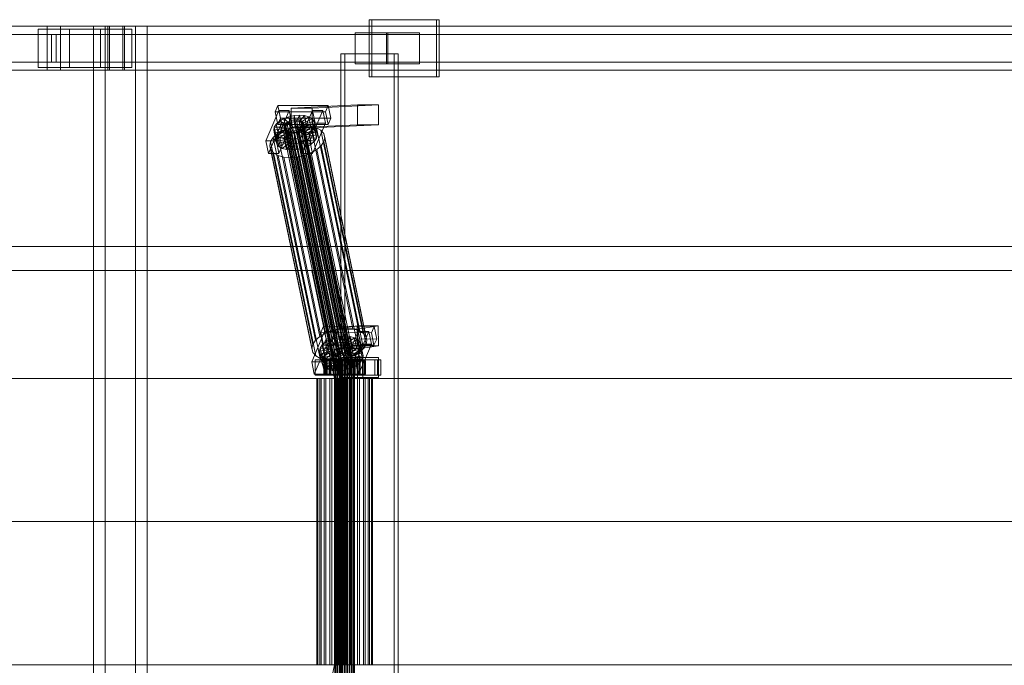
# Model space of a CAD drawing. Header units: millimetres. Extents: x -4738 to 65662, y -68080 to 6847.
# Tile 513 of 656: x 17023 to 17918, y -18130 to -17544. Entities that reach past the tile are written whole.
import ezdxf

# ---------------------------------------------------------------- set-up
doc = ezdxf.new("R2010")
doc.units = ezdxf.units.MM
doc.layers.add('superior_C02', color=7, linetype='Continuous', lineweight=0)

msp = doc.modelspace()

# ---------------------------------------------------------------- linework, layer by layer
at = {"layer": 'superior_C02'}
for p, q in [((17401.97, -17544), (17340.879, -17544)), ((17340.879, -17544), (17340.879, -17596)), ((17343.263, -17544), (17340.879, -17544)), ((17343.263, -17596), (17343.263, -17544)), ((17343.263, -17544), (17404.355, -17544)), ((17401.97, -17596), (17401.97, -17544)), ((17401.97, -17544), (17404.355, -17544)), ((17404.355, -17544), (17404.355, -17596)), ((17048.368, -17550), (15902.908, -17550)), ((15914.83, -17550), (17060.29, -17550)), ((17104.829, -17550), (15939.698, -17550)), ((15951.957, -17550), (17117.088, -17550)), ((17068.647, -17552.5), (17040.011, -17552.5)), ((17040.011, -17552.5), (17040.011, -17587.5)), ((17096.641, -17552.5), (17040.011, -17552.5)), ((17048.368, -17550), (17048.368, -17590)), ((17060.29, -17550), (17048.368, -17550)), ((18193.828, -17550), (17048.368, -17550)), ((17060.29, -17590), (17060.29, -17550)), ((17060.29, -17550), (18205.75, -17550)), ((17068.647, -17587.5), (17068.647, -17552.5)), ((17068.647, -17552.5), (17125.277, -17552.5)), ((17128.56, -17550), (17090.378, -17550)), ((17090.378, -17550), (17090.378, -18450)), ((17100.809, -17550), (17090.378, -17550)), ((17096.641, -17587.5), (17096.641, -17552.5)), ((17096.641, -17552.5), (17125.277, -17552.5)), ((17100.809, -18450), (17100.809, -17550)), ((17100.809, -17550), (17138.991, -17550)), ((17103.507, -17550), (17118.41, -17550)), ((17103.507, -17590), (17103.507, -17550)), ((18248.967, -17550), (17103.507, -17550)), ((17104.829, -17550), (17104.829, -17590)), ((17117.088, -17550), (17104.829, -17550)), ((17117.088, -17590), (17117.088, -17550)), ((17118.41, -17550), (17118.41, -17590)), ((17118.41, -17550), (18263.87, -17550)), ((17125.277, -17552.5), (17125.277, -17587.5)), ((17128.56, -18450), (17128.56, -17550)), ((17128.56, -17550), (17138.991, -17550)), ((17138.991, -17550), (17138.991, -18450)), ((17356.566, -17556), (17327.93, -17556)), ((17327.93, -17556), (17327.93, -17584)), ((17357.702, -17556), (17327.93, -17556)), ((17356.566, -17584), (17356.566, -17556)), ((17356.566, -17556), (17386.339, -17556)), ((17357.702, -17584), (17357.702, -17556)), ((17357.702, -17556), (17386.339, -17556)), ((17386.339, -17556), (17386.339, -17584)), ((17048.41, -17557.5), (15939.909, -17557.5)), ((15951.746, -17557.5), (17060.248, -17557.5)), ((17048.41, -17557.5), (17048.41, -17582.5)), ((17060.248, -17557.5), (17048.41, -17557.5)), ((17052.152, -17557.5), (17056.506, -17557.5)), ((17052.152, -17582.5), (17052.152, -17557.5)), ((18254.242, -17557.5), (17052.152, -17557.5)), ((17056.506, -17557.5), (17056.506, -17582.5)), ((17056.506, -17557.5), (18258.595, -17557.5)), ((17060.248, -17582.5), (17060.248, -17557.5)), ((15939.909, -17582.5), (17048.41, -17582.5)), ((15951.746, -17582.5), (17060.248, -17582.5)), ((17048.41, -17582.5), (17060.248, -17582.5)), ((17056.506, -17582.5), (17052.152, -17582.5)), ((17052.152, -17582.5), (18254.242, -17582.5)), ((17056.506, -17582.5), (18258.595, -17582.5)), ((17363.513, -17575), (17315.022, -17575)), ((17315.022, -17575), (17315.022, -18425)), ((17318.599, -17575), (17315.022, -17575)), ((17318.599, -18425), (17318.599, -17575)), ((17318.599, -17575), (17367.09, -17575)), ((17363.513, -18425), (17363.513, -17575)), ((17363.513, -17575), (17367.09, -17575)), ((17367.09, -17575), (17367.09, -18425)), ((15902.908, -17590), (17048.368, -17590)), ((15914.83, -17590), (17060.29, -17590)), ((15939.698, -17590), (17104.829, -17590)), ((15951.957, -17590), (17117.088, -17590)), ((17040.011, -17587.5), (17068.647, -17587.5)), ((17096.641, -17587.5), (17040.011, -17587.5)), ((17048.368, -17590), (17060.29, -17590)), ((17048.368, -17590), (18193.828, -17590)), ((17060.29, -17590), (18205.75, -17590)), ((17125.277, -17587.5), (17068.647, -17587.5)), ((17125.277, -17587.5), (17096.641, -17587.5)), ((17118.41, -17590), (17103.507, -17590)), ((17103.507, -17590), (18248.967, -17590)), ((17104.829, -17590), (17117.088, -17590)), ((17118.41, -17590), (18263.87, -17590)), ((17327.93, -17584), (17356.566, -17584)), ((17327.93, -17584), (17357.702, -17584)), ((17386.339, -17584), (17356.566, -17584)), ((17386.339, -17584), (17357.702, -17584)), ((17340.879, -17596), (17401.97, -17596)), ((17340.879, -17596), (17343.263, -17596)), ((17404.355, -17596), (17343.263, -17596)), ((17404.355, -17596), (17401.97, -17596)), ((17258.649, -17626.449), (17246.899, -17653.98)), ((17257.744, -17621.857), (17255.296, -17627.592)), ((17301.114, -17627.65), (17255.296, -17627.592)), ((17255.296, -17627.592), (17257.676, -17639.061)), ((17256.444, -17653.992), (17268.195, -17626.461)), ((17260.124, -17633.325), (17257.744, -17621.857)), ((17257.744, -17621.857), (17303.563, -17621.914)), ((17261.03, -17637.917), (17258.649, -17626.449)), ((17258.649, -17626.449), (17268.195, -17626.461)), ((17268.195, -17626.461), (17270.575, -17637.929)), ((17330.205, -17621.488), (17269.812, -17624.356)), ((17288.903, -17624.356), (17269.812, -17624.356)), ((17269.812, -17624.356), (17269.888, -17642.354)), ((17289.195, -17626.487), (17277.444, -17654.019)), ((17286.99, -17654.031), (17298.74, -17626.499)), ((17288.903, -17624.356), (17349.296, -17621.488)), ((17288.979, -17642.354), (17288.903, -17624.356)), ((17291.575, -17637.955), (17289.195, -17626.487)), ((17289.195, -17626.487), (17298.74, -17626.499)), ((17298.74, -17626.499), (17301.121, -17637.967)), ((17301.114, -17627.65), (17303.563, -17621.914)), ((17303.495, -17639.118), (17301.114, -17627.65)), ((17303.563, -17621.914), (17305.943, -17633.382)), ((17330.281, -17639.486), (17330.205, -17621.488)), ((17330.205, -17621.488), (17349.296, -17621.488)), ((17349.296, -17621.488), (17349.372, -17639.486)), ((17256.43, -17638.79), (17259.364, -17636.164)), ((17257.676, -17639.061), (17260.124, -17633.325)), ((17259.364, -17636.164), (17263.209, -17633.91)), ((17259.364, -17636.164), (17266.406, -17639.042)), ((17261.404, -17645.994), (17259.364, -17636.164)), ((17305.943, -17633.382), (17260.124, -17633.325)), ((17263.209, -17633.91), (17267.705, -17632.183)), ((17263.209, -17633.91), (17268.228, -17637.975)), ((17265.25, -17643.74), (17263.209, -17633.91)), ((17266.066, -17637.404), (17267.888, -17636.336)), ((17267.705, -17632.183), (17272.544, -17631.1)), ((17267.705, -17632.183), (17270.357, -17637.157)), ((17269.745, -17642.013), (17267.705, -17632.183)), ((17267.888, -17636.336), (17270.017, -17635.518)), ((17312.263, -17850.135), (17267.888, -17636.336)), ((17270.017, -17635.518), (17272.309, -17635.005)), ((17314.393, -17849.317), (17270.017, -17635.518)), ((17272.649, -17636.643), (17270.357, -17637.157)), ((17272.309, -17635.005), (17274.608, -17634.832)), ((17316.685, -17848.804), (17272.309, -17635.005)), ((17272.544, -17631.1), (17277.396, -17630.735)), ((17272.544, -17631.1), (17272.649, -17636.643)), ((17274.584, -17640.93), (17272.544, -17631.1)), ((17274.948, -17636.47), (17272.649, -17636.643)), ((17272.649, -17636.643), (17274.69, -17646.473)), ((17274.608, -17634.832), (17276.756, -17635.011)), ((17318.983, -17848.631), (17274.608, -17634.832)), ((17277.396, -17630.735), (17274.948, -17636.47)), ((17274.948, -17636.47), (17276.988, -17646.3)), ((17277.096, -17636.649), (17274.948, -17636.47)), ((17276.756, -17635.011), (17278.608, -17635.529)), ((17321.132, -17848.809), (17276.756, -17635.011)), ((17281.932, -17631.112), (17277.096, -17636.649)), ((17277.096, -17636.649), (17279.137, -17646.479)), ((17278.948, -17637.167), (17277.096, -17636.649)), ((17279.436, -17640.564), (17277.396, -17630.735)), ((17277.396, -17630.735), (17281.932, -17631.112)), ((17278.608, -17635.529), (17280.037, -17636.352)), ((17322.984, -17849.328), (17278.608, -17635.529)), ((17285.841, -17632.206), (17278.948, -17637.167)), ((17280.037, -17636.352), (17280.946, -17637.422)), ((17324.413, -17850.15), (17280.037, -17636.352)), ((17288.858, -17633.943), (17280.377, -17637.99)), ((17290.777, -17636.203), (17281.286, -17639.061)), ((17283.972, -17640.942), (17281.932, -17631.112)), ((17281.932, -17631.112), (17285.841, -17632.206)), ((17287.881, -17642.036), (17285.841, -17632.206)), ((17285.841, -17632.206), (17288.858, -17633.943)), ((17290.898, -17643.772), (17288.858, -17633.943)), ((17288.858, -17633.943), (17290.777, -17636.203)), ((17292.817, -17646.033), (17290.777, -17636.203)), ((17290.777, -17636.203), (17291.467, -17638.834)), ((17305.943, -17633.382), (17303.495, -17639.118)), ((17249.279, -17665.449), (17261.03, -17637.917)), ((17254.023, -17644.431), (17254.608, -17641.61)), ((17254.023, -17644.431), (17263.876, -17642.958)), ((17254.713, -17647.062), (17254.023, -17644.431)), ((17256.063, -17654.261), (17254.023, -17644.431)), ((17254.608, -17641.61), (17256.43, -17638.79)), ((17254.608, -17641.61), (17264.154, -17641.622)), ((17256.649, -17651.44), (17254.608, -17641.61)), ((17254.713, -17647.062), (17264.203, -17644.204)), ((17256.43, -17638.79), (17265.017, -17640.286)), ((17258.47, -17648.62), (17256.43, -17638.79)), ((17256.631, -17649.322), (17265.112, -17645.275)), ((17257.577, -17647.428), (17262.718, -17644.416)), ((17257.676, -17639.061), (17303.495, -17639.118)), ((17270.575, -17637.929), (17258.825, -17665.461)), ((17270.575, -17637.929), (17261.03, -17637.917)), ((17265.25, -17643.74), (17261.404, -17645.994)), ((17262.718, -17644.416), (17268.727, -17642.107)), ((17300.972, -17828.725), (17262.718, -17644.416)), ((17263.536, -17641.32), (17263.814, -17639.983)), ((17263.863, -17642.566), (17263.536, -17641.32)), ((17307.912, -17855.119), (17263.536, -17641.32)), ((17263.814, -17639.983), (17264.677, -17638.648)), ((17308.189, -17853.782), (17263.814, -17639.983)), ((17264.772, -17643.637), (17263.863, -17642.566)), ((17308.239, -17856.365), (17263.863, -17642.566)), ((17264.154, -17641.622), (17263.876, -17642.958)), ((17263.876, -17642.958), (17264.203, -17644.204)), ((17263.876, -17642.958), (17265.917, -17652.788)), ((17265.017, -17640.286), (17264.154, -17641.622)), ((17264.154, -17641.622), (17266.194, -17651.452)), ((17264.203, -17644.204), (17265.112, -17645.275)), ((17264.203, -17644.204), (17266.243, -17654.034)), ((17264.677, -17638.648), (17266.066, -17637.404)), ((17309.052, -17852.446), (17264.677, -17638.648)), ((17266.201, -17644.459), (17264.772, -17643.637)), ((17309.148, -17857.435), (17264.772, -17643.637)), ((17266.406, -17639.042), (17265.017, -17640.286)), ((17265.017, -17640.286), (17267.057, -17650.116)), ((17265.112, -17645.275), (17266.541, -17646.098)), ((17265.112, -17645.275), (17267.152, -17655.105)), ((17269.745, -17642.013), (17265.25, -17643.74)), ((17270.268, -17647.804), (17265.25, -17643.74)), ((17310.442, -17851.202), (17266.066, -17637.404)), ((17268.053, -17644.978), (17266.201, -17644.459)), ((17310.577, -17858.258), (17266.201, -17644.459)), ((17268.228, -17637.975), (17266.406, -17639.042)), ((17266.406, -17639.042), (17268.447, -17648.872)), ((17270.202, -17645.156), (17268.053, -17644.978)), ((17312.429, -17858.776), (17268.053, -17644.978)), ((17270.357, -17637.157), (17268.228, -17637.975)), ((17268.228, -17637.975), (17270.268, -17647.804)), ((17268.727, -17642.107), (17275.196, -17640.659)), ((17306.982, -17826.416), (17268.727, -17642.107)), ((17274.584, -17640.93), (17269.745, -17642.013)), ((17272.398, -17646.986), (17269.745, -17642.013)), ((17330.281, -17639.486), (17269.888, -17642.354)), ((17269.888, -17642.354), (17288.979, -17642.354)), ((17272.5, -17644.983), (17270.202, -17645.156)), ((17314.577, -17858.955), (17270.202, -17645.156)), ((17270.357, -17637.157), (17272.398, -17646.986)), ((17274.792, -17644.47), (17272.5, -17644.983)), ((17316.876, -17858.782), (17272.5, -17644.983)), ((17279.436, -17640.564), (17274.584, -17640.93)), ((17274.69, -17646.473), (17274.584, -17640.93)), ((17276.922, -17643.652), (17274.792, -17644.47)), ((17319.168, -17858.269), (17274.792, -17644.47)), ((17275.132, -17646.108), (17277.262, -17645.29)), ((17275.196, -17640.659), (17281.683, -17640.17)), ((17313.451, -17824.968), (17275.196, -17640.659)), ((17278.743, -17642.585), (17276.922, -17643.652)), ((17321.297, -17857.451), (17276.922, -17643.652)), ((17276.988, -17646.3), (17279.436, -17640.564)), ((17277.262, -17645.29), (17279.083, -17644.223)), ((17282.28, -17649.355), (17277.262, -17645.29)), ((17277.262, -17645.29), (17279.302, -17655.12)), ((17280.133, -17641.341), (17278.743, -17642.585)), ((17323.119, -17856.383), (17278.743, -17642.585)), ((17278.948, -17637.167), (17280.989, -17646.997)), ((17280.377, -17637.99), (17278.948, -17637.167)), ((17279.083, -17644.223), (17280.473, -17642.979)), ((17286.126, -17647.101), (17279.083, -17644.223)), ((17279.083, -17644.223), (17281.123, -17654.053)), ((17279.137, -17646.479), (17283.972, -17640.942)), ((17283.972, -17640.942), (17279.436, -17640.564)), ((17279.825, -17665.487), (17291.575, -17637.955)), ((17280.996, -17640.005), (17280.133, -17641.341)), ((17324.508, -17855.139), (17280.133, -17641.341)), ((17280.377, -17637.99), (17282.418, -17647.82)), ((17281.286, -17639.061), (17280.377, -17637.99)), ((17280.473, -17642.979), (17281.336, -17641.643)), ((17289.059, -17644.475), (17280.473, -17642.979)), ((17280.473, -17642.979), (17282.513, -17652.809)), ((17280.946, -17637.422), (17281.273, -17638.668)), ((17325.322, -17851.221), (17280.946, -17637.422)), ((17280.989, -17646.997), (17287.881, -17642.036)), ((17281.273, -17638.668), (17280.996, -17640.005)), ((17280.996, -17640.005), (17325.371, -17853.804)), ((17325.649, -17852.467), (17281.273, -17638.668)), ((17281.286, -17639.061), (17283.327, -17648.891)), ((17281.613, -17640.307), (17281.286, -17639.061)), ((17281.336, -17641.643), (17281.613, -17640.307)), ((17281.336, -17641.643), (17290.881, -17641.655)), ((17283.376, -17651.473), (17281.336, -17641.643)), ((17291.467, -17638.834), (17281.613, -17640.307)), ((17281.613, -17640.307), (17283.654, -17650.137)), ((17281.683, -17640.17), (17287.747, -17640.674)), ((17319.938, -17824.479), (17281.683, -17640.17)), ((17282.418, -17647.82), (17290.898, -17643.772)), ((17287.881, -17642.036), (17283.972, -17640.942)), ((17289.059, -17644.475), (17286.126, -17647.101)), ((17287.747, -17640.674), (17292.973, -17642.137)), ((17326.001, -17824.984), (17287.747, -17640.674)), ((17290.898, -17643.772), (17287.881, -17642.036)), ((17349.372, -17639.486), (17288.979, -17642.354)), ((17290.881, -17641.655), (17289.059, -17644.475)), ((17291.1, -17654.305), (17289.059, -17644.475)), ((17301.121, -17637.967), (17289.37, -17665.499)), ((17291.467, -17638.834), (17290.881, -17641.655)), ((17290.881, -17641.655), (17292.922, -17651.485)), ((17292.817, -17646.033), (17290.898, -17643.772)), ((17293.507, -17648.664), (17291.467, -17638.834)), ((17301.121, -17637.967), (17291.575, -17637.955)), ((17292.973, -17642.137), (17297.006, -17644.459)), ((17331.228, -17826.446), (17292.973, -17642.137)), ((17297.006, -17644.459), (17299.571, -17647.481)), ((17335.261, -17828.768), (17297.006, -17644.459)), ((17349.372, -17639.486), (17330.281, -17639.486)), ((17256.444, -17653.992), (17246.899, -17653.98)), ((17246.899, -17653.98), (17249.279, -17665.449)), ((17250.436, -17658.48), (17251.22, -17654.709)), ((17251.22, -17654.709), (17253.655, -17650.939)), ((17289.474, -17839.018), (17251.22, -17654.709)), ((17253.655, -17650.939), (17257.577, -17647.428)), ((17291.91, -17835.248), (17253.655, -17650.939)), ((17256.631, -17649.322), (17254.713, -17647.062)), ((17256.753, -17656.892), (17254.713, -17647.062)), ((17256.649, -17651.44), (17256.063, -17654.261)), ((17265.917, -17652.788), (17256.063, -17654.261)), ((17256.063, -17654.261), (17256.753, -17656.892)), ((17258.825, -17665.461), (17256.444, -17653.992)), ((17259.648, -17651.059), (17256.631, -17649.322)), ((17258.672, -17659.152), (17256.631, -17649.322)), ((17258.47, -17648.62), (17256.649, -17651.44)), ((17266.194, -17651.452), (17256.649, -17651.44)), ((17266.243, -17654.034), (17256.753, -17656.892)), ((17295.832, -17831.737), (17257.577, -17647.428)), ((17261.404, -17645.994), (17258.47, -17648.62)), ((17267.057, -17650.116), (17258.47, -17648.62)), ((17259.648, -17651.059), (17266.541, -17646.098)), ((17263.558, -17652.153), (17259.648, -17651.059)), ((17261.689, -17660.889), (17259.648, -17651.059)), ((17268.447, -17648.872), (17261.404, -17645.994)), ((17263.558, -17652.153), (17268.393, -17646.616)), ((17268.094, -17652.53), (17263.558, -17652.153)), ((17265.598, -17661.983), (17263.558, -17652.153)), ((17265.917, -17652.788), (17266.194, -17651.452)), ((17266.243, -17654.034), (17265.917, -17652.788)), ((17266.194, -17651.452), (17267.057, -17650.116)), ((17267.152, -17655.105), (17266.243, -17654.034)), ((17266.541, -17646.098), (17268.393, -17646.616)), ((17266.541, -17646.098), (17268.582, -17655.927)), ((17267.057, -17650.116), (17268.447, -17648.872)), ((17268.094, -17652.53), (17270.542, -17646.795)), ((17272.946, -17652.165), (17268.094, -17652.53)), ((17270.134, -17662.36), (17268.094, -17652.53)), ((17268.393, -17646.616), (17270.542, -17646.795)), ((17268.393, -17646.616), (17270.433, -17656.446)), ((17268.447, -17648.872), (17270.268, -17647.804)), ((17270.268, -17647.804), (17272.398, -17646.986)), ((17270.542, -17646.795), (17272.84, -17646.622)), ((17270.542, -17646.795), (17272.582, -17656.624)), ((17272.398, -17646.986), (17274.69, -17646.473)), ((17272.84, -17646.622), (17275.132, -17646.108)), ((17272.946, -17652.165), (17272.84, -17646.622)), ((17272.84, -17646.622), (17274.88, -17656.451)), ((17277.785, -17651.082), (17272.946, -17652.165)), ((17274.986, -17661.995), (17272.946, -17652.165)), ((17274.69, -17646.473), (17276.988, -17646.3)), ((17277.785, -17651.082), (17275.132, -17646.108)), ((17275.132, -17646.108), (17277.172, -17655.938)), ((17276.988, -17646.3), (17279.137, -17646.479)), ((17286.99, -17654.031), (17277.444, -17654.019)), ((17277.444, -17654.019), (17279.825, -17665.487)), ((17282.28, -17649.355), (17277.785, -17651.082)), ((17279.825, -17660.912), (17277.785, -17651.082)), ((17279.137, -17646.479), (17280.989, -17646.997)), ((17281.123, -17654.053), (17279.302, -17655.12)), ((17280.989, -17646.997), (17282.418, -17647.82)), ((17282.513, -17652.809), (17281.123, -17654.053)), ((17281.123, -17654.053), (17288.166, -17656.931)), ((17286.126, -17647.101), (17282.28, -17649.355)), ((17284.321, -17659.184), (17282.28, -17649.355)), ((17282.418, -17647.82), (17283.327, -17648.891)), ((17283.376, -17651.473), (17282.513, -17652.809)), ((17282.513, -17652.809), (17291.1, -17654.305)), ((17283.327, -17648.891), (17292.817, -17646.033)), ((17283.327, -17648.891), (17283.654, -17650.137)), ((17283.654, -17650.137), (17283.376, -17651.473)), ((17292.922, -17651.485), (17283.376, -17651.473)), ((17283.654, -17650.137), (17293.507, -17648.664)), ((17288.166, -17656.931), (17286.126, -17647.101)), ((17289.37, -17665.499), (17286.99, -17654.031)), ((17288.166, -17656.931), (17291.1, -17654.305)), ((17291.1, -17654.305), (17292.922, -17651.485)), ((17293.507, -17648.664), (17292.817, -17646.033)), ((17292.922, -17651.485), (17293.507, -17648.664)), ((17299.711, -17654.769), (17297.275, -17658.539)), ((17299.571, -17647.481), (17300.494, -17650.998)), ((17337.826, -17831.79), (17299.571, -17647.481)), ((17300.494, -17650.998), (17299.711, -17654.769)), ((17299.711, -17654.769), (17337.965, -17839.078)), ((17338.749, -17835.307), (17300.494, -17650.998)), ((17251.359, -17661.997), (17250.436, -17658.48)), ((17288.691, -17842.789), (17250.436, -17658.48)), ((17253.924, -17665.019), (17251.359, -17661.997)), ((17289.614, -17846.306), (17251.359, -17661.997)), ((17256.753, -17656.892), (17258.672, -17659.152)), ((17267.152, -17655.105), (17258.672, -17659.152)), ((17258.672, -17659.152), (17261.689, -17660.889)), ((17268.582, -17655.927), (17261.689, -17660.889)), ((17261.689, -17660.889), (17265.598, -17661.983)), ((17270.433, -17656.446), (17265.598, -17661.983)), ((17265.598, -17661.983), (17270.134, -17662.36)), ((17268.582, -17655.927), (17267.152, -17655.105)), ((17270.433, -17656.446), (17268.582, -17655.927)), ((17272.582, -17656.624), (17270.134, -17662.36)), ((17270.134, -17662.36), (17274.986, -17661.995)), ((17272.582, -17656.624), (17270.433, -17656.446)), ((17274.88, -17656.451), (17272.582, -17656.624)), ((17277.172, -17655.938), (17274.88, -17656.451)), ((17274.88, -17656.451), (17274.986, -17661.995)), ((17274.986, -17661.995), (17279.825, -17660.912)), ((17279.302, -17655.12), (17277.172, -17655.938)), ((17277.172, -17655.938), (17279.825, -17660.912)), ((17279.302, -17655.12), (17284.321, -17659.184)), ((17279.825, -17660.912), (17284.321, -17659.184)), ((17284.321, -17659.184), (17288.166, -17656.931)), ((17293.353, -17662.05), (17288.213, -17665.062)), ((17297.275, -17658.539), (17293.353, -17662.05)), ((17331.608, -17846.359), (17293.353, -17662.05)), ((17335.53, -17842.848), (17297.275, -17658.539)), ((17249.279, -17665.449), (17258.825, -17665.461)), ((17257.957, -17667.341), (17253.924, -17665.019)), ((17292.179, -17849.328), (17253.924, -17665.019)), ((17263.184, -17668.803), (17257.957, -17667.341)), ((17296.212, -17851.65), (17257.957, -17667.341)), ((17269.247, -17669.308), (17263.184, -17668.803)), ((17301.439, -17853.113), (17263.184, -17668.803)), ((17275.734, -17668.819), (17269.247, -17669.308)), ((17307.502, -17853.617), (17269.247, -17669.308)), ((17282.203, -17667.371), (17275.734, -17668.819)), ((17313.989, -17853.128), (17275.734, -17668.819)), ((17279.825, -17665.487), (17289.37, -17665.499)), ((17288.213, -17665.062), (17282.203, -17667.371)), ((17320.458, -17851.68), (17282.203, -17667.371)), ((17326.467, -17849.371), (17288.213, -17665.062)), ((15575.415, -17750), (24634.01, -17750)), ((24635.508, -17750), (15576.913, -17750)), ((16352.815, -17771.702), (17288.772, -17771.702)), ((17290.55, -17771.702), (16354.593, -17771.702)), ((17288.772, -17771.702), (17309.174, -17870)), ((17288.772, -17771.702), (17290.55, -17771.702)), ((17288.772, -17771.702), (18224.729, -17771.702)), ((17310.953, -17870), (17290.55, -17771.702)), ((18226.507, -17771.702), (17290.55, -17771.702)), ((17299.399, -17822.549), (17296.951, -17828.285)), ((17301.78, -17834.017), (17299.399, -17822.549)), ((17299.399, -17822.549), (17345.218, -17822.606)), ((17329.89, -17822.189), (17311.381, -17825.057)), ((17319.938, -17824.479), (17313.451, -17824.968)), ((17326.001, -17824.984), (17319.938, -17824.479)), ((17330.138, -17840.17), (17329.89, -17822.189)), ((17329.89, -17822.189), (17348.981, -17822.189)), ((17330.472, -17825.057), (17348.981, -17822.189)), ((17342.77, -17828.342), (17345.218, -17822.606)), ((17345.218, -17822.606), (17347.598, -17834.074)), ((17348.981, -17822.189), (17349.229, -17840.17)), ((17300.305, -17827.141), (17288.554, -17854.673)), ((17295.832, -17831.737), (17291.91, -17835.248)), ((17300.972, -17828.725), (17295.832, -17831.737)), ((17342.77, -17828.342), (17296.951, -17828.285)), ((17296.951, -17828.285), (17299.332, -17839.753)), ((17298.099, -17854.685), (17309.85, -17827.153)), ((17302.685, -17838.609), (17300.305, -17827.141)), ((17300.305, -17827.141), (17309.85, -17827.153)), ((17306.982, -17826.416), (17300.972, -17828.725)), ((17304.865, -17834.603), (17309.36, -17832.875)), ((17313.451, -17824.968), (17306.982, -17826.416)), ((17309.36, -17832.875), (17314.199, -17831.792)), ((17309.36, -17832.875), (17312.013, -17837.849)), ((17311.4, -17842.705), (17309.36, -17832.875)), ((17309.85, -17827.153), (17312.23, -17838.621)), ((17330.472, -17825.057), (17311.381, -17825.057)), ((17311.381, -17825.057), (17311.629, -17843.038)), ((17314.199, -17831.792), (17319.051, -17831.427)), ((17314.199, -17831.792), (17314.305, -17837.336)), ((17316.239, -17841.622), (17314.199, -17831.792)), ((17319.051, -17831.427), (17316.603, -17837.163)), ((17323.587, -17831.804), (17318.752, -17837.341)), ((17321.091, -17841.257), (17319.051, -17831.427)), ((17319.051, -17831.427), (17323.587, -17831.804)), ((17330.85, -17827.179), (17319.099, -17854.711)), ((17327.496, -17832.898), (17320.603, -17837.86)), ((17325.627, -17841.634), (17323.587, -17831.804)), ((17323.587, -17831.804), (17327.496, -17832.898)), ((17331.228, -17826.446), (17326.001, -17824.984)), ((17329.537, -17842.728), (17327.496, -17832.898)), ((17327.496, -17832.898), (17330.513, -17834.635)), ((17328.645, -17854.723), (17340.396, -17827.191)), ((17330.72, -17843.038), (17330.472, -17825.057)), ((17333.23, -17838.647), (17330.85, -17827.179)), ((17330.85, -17827.179), (17340.396, -17827.191)), ((17335.261, -17828.768), (17331.228, -17826.446)), ((17337.826, -17831.79), (17335.261, -17828.768)), ((17338.749, -17835.307), (17337.826, -17831.79)), ((17340.396, -17827.191), (17342.776, -17838.659)), ((17345.15, -17839.81), (17342.77, -17828.342)), ((17289.474, -17839.018), (17288.691, -17842.789)), ((17291.91, -17835.248), (17289.474, -17839.018)), ((17290.934, -17866.141), (17302.685, -17838.609)), ((17295.678, -17845.123), (17296.264, -17842.302)), ((17296.264, -17842.302), (17298.085, -17839.482)), ((17296.264, -17842.302), (17305.809, -17842.314)), ((17298.304, -17852.132), (17296.264, -17842.302)), ((17298.085, -17839.482), (17301.019, -17836.856)), ((17298.085, -17839.482), (17306.672, -17840.978)), ((17300.126, -17849.312), (17298.085, -17839.482)), ((17299.332, -17839.753), (17301.78, -17834.017)), ((17299.332, -17839.753), (17345.15, -17839.81)), ((17312.23, -17838.621), (17300.48, -17866.153)), ((17301.019, -17836.856), (17304.865, -17834.603)), ((17301.019, -17836.856), (17308.062, -17839.734)), ((17303.059, -17846.686), (17301.019, -17836.856)), ((17347.598, -17834.074), (17301.78, -17834.017)), ((17312.23, -17838.621), (17302.685, -17838.609)), ((17304.865, -17834.603), (17309.883, -17838.667)), ((17306.905, -17844.433), (17304.865, -17834.603)), ((17305.809, -17842.314), (17305.532, -17843.65)), ((17306.672, -17840.978), (17305.809, -17842.314)), ((17305.809, -17842.314), (17307.849, -17852.144)), ((17308.062, -17839.734), (17306.672, -17840.978)), ((17306.672, -17840.978), (17308.712, -17850.808)), ((17309.883, -17838.667), (17308.062, -17839.734)), ((17308.062, -17839.734), (17310.102, -17849.564)), ((17312.013, -17837.849), (17309.883, -17838.667)), ((17309.883, -17838.667), (17311.923, -17848.497)), ((17316.239, -17841.622), (17311.4, -17842.705)), ((17330.138, -17840.17), (17311.629, -17843.038)), ((17314.305, -17837.336), (17312.013, -17837.849)), ((17312.013, -17837.849), (17314.053, -17847.679)), ((17316.603, -17837.163), (17314.305, -17837.336)), ((17314.305, -17837.336), (17316.345, -17847.165)), ((17321.091, -17841.257), (17316.239, -17841.622)), ((17316.345, -17847.165), (17316.239, -17841.622)), ((17316.603, -17837.163), (17318.643, -17846.992)), ((17318.752, -17837.341), (17316.603, -17837.163)), ((17318.643, -17846.992), (17321.091, -17841.257)), ((17318.752, -17837.341), (17320.792, -17847.171)), ((17320.603, -17837.86), (17318.752, -17837.341)), ((17320.603, -17837.86), (17322.644, -17847.689)), ((17322.033, -17838.682), (17320.603, -17837.86)), ((17320.792, -17847.171), (17325.627, -17841.634)), ((17325.627, -17841.634), (17321.091, -17841.257)), ((17321.48, -17866.179), (17333.23, -17838.647)), ((17330.513, -17834.635), (17322.033, -17838.682)), ((17322.033, -17838.682), (17324.073, -17848.512)), ((17322.942, -17839.753), (17322.033, -17838.682)), ((17322.128, -17843.671), (17322.991, -17842.335)), ((17332.432, -17836.895), (17322.942, -17839.753)), ((17322.942, -17839.753), (17324.982, -17849.583)), ((17323.268, -17840.999), (17322.942, -17839.753)), ((17322.991, -17842.335), (17323.268, -17840.999)), ((17322.991, -17842.335), (17332.536, -17842.347)), ((17325.031, -17852.165), (17322.991, -17842.335)), ((17333.122, -17839.526), (17323.268, -17840.999)), ((17323.268, -17840.999), (17325.309, -17850.829)), ((17329.537, -17842.728), (17325.627, -17841.634)), ((17349.229, -17840.17), (17330.138, -17840.17)), ((17332.554, -17844.465), (17330.513, -17834.635)), ((17330.513, -17834.635), (17332.432, -17836.895)), ((17332.536, -17842.347), (17330.715, -17845.167)), ((17349.229, -17840.17), (17330.72, -17843.038)), ((17342.776, -17838.659), (17331.025, -17866.191)), ((17334.472, -17846.725), (17332.432, -17836.895)), ((17332.432, -17836.895), (17333.122, -17839.526)), ((17333.122, -17839.526), (17332.536, -17842.347)), ((17332.536, -17842.347), (17334.577, -17852.177)), ((17335.163, -17849.356), (17333.122, -17839.526)), ((17342.776, -17838.659), (17333.23, -17838.647)), ((17335.53, -17842.848), (17337.965, -17839.078)), ((17337.965, -17839.078), (17338.749, -17835.307)), ((17347.598, -17834.074), (17345.15, -17839.81)), ((17288.691, -17842.789), (17289.614, -17846.306)), ((17289.614, -17846.306), (17292.179, -17849.328)), ((17292.179, -17849.328), (17296.212, -17851.65)), ((17295.678, -17845.123), (17305.532, -17843.65)), ((17296.368, -17847.754), (17295.678, -17845.123)), ((17297.718, -17854.953), (17295.678, -17845.123)), ((17296.368, -17847.754), (17305.858, -17844.897)), ((17298.287, -17850.015), (17296.368, -17847.754)), ((17298.408, -17857.584), (17296.368, -17847.754)), ((17298.287, -17850.015), (17306.767, -17845.967)), ((17301.304, -17851.751), (17298.287, -17850.015)), ((17300.327, -17859.844), (17298.287, -17850.015)), ((17300.126, -17849.312), (17298.304, -17852.132)), ((17303.059, -17846.686), (17300.126, -17849.312)), ((17308.712, -17850.808), (17300.126, -17849.312)), ((17301.304, -17851.751), (17308.196, -17846.79)), ((17306.905, -17844.433), (17303.059, -17846.686)), ((17310.102, -17849.564), (17303.059, -17846.686)), ((17305.213, -17852.845), (17310.048, -17847.308)), ((17305.532, -17843.65), (17305.858, -17844.897)), ((17305.532, -17843.65), (17307.572, -17853.48)), ((17305.858, -17844.897), (17306.767, -17845.967)), ((17305.858, -17844.897), (17307.899, -17854.726)), ((17306.767, -17845.967), (17308.196, -17846.79)), ((17306.767, -17845.967), (17308.808, -17855.797)), ((17311.4, -17842.705), (17306.905, -17844.433)), ((17311.923, -17848.497), (17306.905, -17844.433)), ((17307.849, -17852.144), (17308.712, -17850.808)), ((17308.196, -17846.79), (17310.048, -17847.308)), ((17308.196, -17846.79), (17310.237, -17856.62)), ((17308.712, -17850.808), (17310.102, -17849.564)), ((17310.442, -17851.202), (17309.052, -17852.446)), ((17309.749, -17853.223), (17312.197, -17847.487)), ((17310.048, -17847.308), (17312.197, -17847.487)), ((17310.048, -17847.308), (17312.089, -17857.138)), ((17310.102, -17849.564), (17311.923, -17848.497)), ((17312.263, -17850.135), (17310.442, -17851.202)), ((17314.053, -17847.679), (17311.4, -17842.705)), ((17311.629, -17843.038), (17330.72, -17843.038)), ((17311.923, -17848.497), (17314.053, -17847.679)), ((17312.197, -17847.487), (17314.495, -17847.314)), ((17312.197, -17847.487), (17314.237, -17857.317)), ((17314.393, -17849.317), (17312.263, -17850.135)), ((17314.053, -17847.679), (17316.345, -17847.165)), ((17316.685, -17848.804), (17314.393, -17849.317)), ((17314.495, -17847.314), (17316.787, -17846.801)), ((17314.601, -17852.857), (17314.495, -17847.314)), ((17314.495, -17847.314), (17316.536, -17857.144)), ((17334.924, -17851), (17315.833, -17851)), ((17315.833, -17851), (17315.833, -17869)), ((17330.02, -17851), (17315.833, -17851)), ((17316.345, -17847.165), (17318.643, -17846.992)), ((17318.983, -17848.631), (17316.685, -17848.804)), ((17316.787, -17846.801), (17318.917, -17845.983)), ((17319.44, -17851.774), (17316.787, -17846.801)), ((17316.787, -17846.801), (17318.828, -17856.631)), ((17318.643, -17846.992), (17320.792, -17847.171)), ((17318.917, -17845.983), (17320.738, -17844.915)), ((17323.935, -17850.047), (17318.917, -17845.983)), ((17318.917, -17845.983), (17320.957, -17855.812)), ((17321.132, -17848.809), (17318.983, -17848.631)), ((17323.935, -17850.047), (17319.44, -17851.774)), ((17320.458, -17851.68), (17326.467, -17849.371)), ((17320.738, -17844.915), (17322.128, -17843.671)), ((17327.781, -17847.793), (17320.738, -17844.915)), ((17320.738, -17844.915), (17322.779, -17854.745)), ((17320.792, -17847.171), (17322.644, -17847.689)), ((17322.984, -17849.328), (17321.132, -17848.809)), ((17330.715, -17845.167), (17322.128, -17843.671)), ((17322.128, -17843.671), (17324.168, -17853.501)), ((17322.644, -17847.689), (17329.537, -17842.728)), ((17322.644, -17847.689), (17324.073, -17848.512)), ((17324.413, -17850.15), (17322.984, -17849.328)), ((17327.781, -17847.793), (17323.935, -17850.047)), ((17325.976, -17859.877), (17323.935, -17850.047)), ((17324.073, -17848.512), (17332.554, -17844.465)), ((17324.073, -17848.512), (17324.982, -17849.583)), ((17325.322, -17851.221), (17324.413, -17850.15)), ((17324.982, -17849.583), (17334.472, -17846.725)), ((17324.982, -17849.583), (17325.309, -17850.829)), ((17325.309, -17850.829), (17325.031, -17852.165)), ((17325.309, -17850.829), (17335.163, -17849.356)), ((17325.649, -17852.467), (17325.322, -17851.221)), ((17326.467, -17849.371), (17331.608, -17846.359)), ((17330.715, -17845.167), (17327.781, -17847.793)), ((17329.821, -17857.623), (17327.781, -17847.793)), ((17332.554, -17844.465), (17329.537, -17842.728)), ((17330.02, -17869), (17330.02, -17851)), ((17330.02, -17851), (17349.111, -17851)), ((17332.755, -17854.997), (17330.715, -17845.167)), ((17331.608, -17846.359), (17335.53, -17842.848)), ((17334.472, -17846.725), (17332.554, -17844.465)), ((17335.163, -17849.356), (17334.472, -17846.725)), ((17334.577, -17852.177), (17335.163, -17849.356)), ((17334.924, -17869), (17334.924, -17851)), ((17334.924, -17851), (17349.111, -17851)), ((17349.111, -17851), (17349.111, -17869)), ((17298.099, -17854.685), (17288.554, -17854.673)), ((17288.554, -17854.673), (17290.934, -17866.141)), ((17301.168, -17853), (17291.623, -17853)), ((17291.623, -17853), (17291.623, -17867)), ((17305.929, -17853), (17291.623, -17853)), ((17296.212, -17851.65), (17301.439, -17853.113)), ((17298.304, -17852.132), (17297.718, -17854.953)), ((17307.572, -17853.48), (17297.718, -17854.953)), ((17297.718, -17854.953), (17298.408, -17857.584)), ((17300.48, -17866.153), (17298.099, -17854.685)), ((17307.849, -17852.144), (17298.304, -17852.132)), ((17307.899, -17854.726), (17298.408, -17857.584)), ((17298.408, -17857.584), (17300.327, -17859.844)), ((17299.985, -17854), (17299.539, -17854)), ((17299.539, -17854), (17309.531, -17854)), ((17299.539, -17866), (17299.539, -17854)), ((17299.539, -17854), (17300.387, -17854)), ((17301.695, -17854), (17299.985, -17854)), ((17299.985, -17854), (17309.742, -17854)), ((17299.985, -17866), (17299.985, -17854)), ((17308.808, -17855.797), (17300.327, -17859.844)), ((17300.327, -17859.844), (17303.344, -17861.581)), ((17300.387, -17854), (17309.932, -17854)), ((17300.387, -17866), (17300.387, -17854)), ((17300.387, -17854), (17302.471, -17854)), ((17301.168, -17867), (17301.168, -17853)), ((17301.168, -17853), (17315.475, -17853)), ((17305.213, -17852.845), (17301.304, -17851.751)), ((17303.344, -17861.581), (17301.304, -17851.751)), ((17301.439, -17853.113), (17307.502, -17853.617)), ((17304.551, -17854), (17301.695, -17854)), ((17301.695, -17854), (17310.552, -17854)), ((17301.695, -17866), (17301.695, -17854)), ((17348.288, -17853), (17302.469, -17853)), ((17302.469, -17853), (17302.469, -17867)), ((17305.45, -17853), (17302.469, -17853)), ((17302.471, -17854), (17310.919, -17854)), ((17302.471, -17866), (17302.471, -17854)), ((17302.471, -17854), (17305.648, -17854)), ((17310.237, -17856.62), (17303.344, -17861.581)), ((17308.359, -17854), (17304.551, -17854)), ((17304.551, -17854), (17311.905, -17854)), ((17304.551, -17866), (17304.551, -17854)), ((17309.749, -17853.223), (17305.213, -17852.845)), ((17307.253, -17862.675), (17305.213, -17852.845)), ((17305.45, -17867), (17305.45, -17853)), ((17305.45, -17853), (17351.268, -17853)), ((17305.648, -17854), (17312.425, -17854)), ((17305.648, -17866), (17305.648, -17854)), ((17305.648, -17854), (17309.703, -17854)), ((17305.929, -17867), (17305.929, -17853)), ((17305.929, -17853), (17315.475, -17853)), ((17312.089, -17857.138), (17307.253, -17862.675)), ((17307.502, -17853.617), (17313.989, -17853.128)), ((17307.572, -17853.48), (17307.849, -17852.144)), ((17307.899, -17854.726), (17307.572, -17853.48)), ((17308.808, -17855.797), (17307.899, -17854.726)), ((17308.189, -17853.782), (17307.912, -17855.119)), ((17307.912, -17855.119), (17308.239, -17856.365)), ((17309.052, -17852.446), (17308.189, -17853.782)), ((17308.239, -17856.365), (17309.148, -17857.435)), ((17312.86, -17854), (17308.359, -17854)), ((17308.359, -17854), (17313.709, -17854)), ((17308.359, -17866), (17308.359, -17854)), ((17310.237, -17856.62), (17308.808, -17855.797)), ((17309.148, -17857.435), (17310.577, -17858.258)), ((17309.742, -17852), (17309.531, -17852)), ((17309.531, -17852), (17309.932, -17852)), ((17309.531, -18148), (17309.531, -17852)), ((17309.531, -17854), (17309.742, -17854)), ((17309.531, -17854), (17309.531, -17866)), ((17309.932, -17854), (17309.531, -17854)), ((17309.703, -17854), (17314.345, -17854)), ((17309.703, -17866), (17309.703, -17854)), ((17309.703, -17854), (17314.359, -17854)), ((17310.552, -17852), (17309.742, -17852)), ((17309.742, -18148), (17309.742, -17852)), ((17309.742, -17854), (17310.552, -17854)), ((17309.742, -17854), (17309.742, -17866)), ((17314.601, -17852.857), (17309.749, -17853.223)), ((17311.789, -17863.052), (17309.749, -17853.223)), ((17309.932, -17852), (17310.919, -17852)), ((17309.932, -18148), (17309.932, -17852)), ((17309.932, -17854), (17309.932, -17866)), ((17310.919, -17854), (17309.932, -17854)), ((17312.089, -17857.138), (17310.237, -17856.62)), ((17311.905, -17852), (17310.552, -17852)), ((17310.552, -18148), (17310.552, -17852)), ((17310.552, -17854), (17311.905, -17854)), ((17310.552, -17854), (17310.552, -17866)), ((17310.577, -17858.258), (17312.429, -17858.776)), ((17310.919, -17852), (17312.425, -17852)), ((17310.919, -18148), (17310.919, -17852)), ((17310.919, -17854), (17310.919, -17866)), ((17312.425, -17854), (17310.919, -17854)), ((17314.237, -17857.317), (17311.789, -17863.052)), ((17313.709, -17852), (17311.905, -17852)), ((17311.905, -18148), (17311.905, -17852)), ((17311.905, -17854), (17313.709, -17854)), ((17311.905, -17854), (17311.905, -17866)), ((17314.237, -17857.317), (17312.089, -17857.138)), ((17312.425, -17852), (17314.345, -17852)), ((17312.425, -18148), (17312.425, -17852)), ((17312.425, -17854), (17312.425, -17866)), ((17314.345, -17854), (17312.425, -17854)), ((17312.429, -17858.776), (17314.577, -17858.955)), ((17317.747, -17854), (17312.86, -17854)), ((17312.86, -17854), (17315.841, -17854)), ((17312.86, -17866), (17312.86, -17854)), ((17315.841, -17852), (17313.709, -17852)), ((17313.709, -18148), (17313.709, -17852)), ((17313.709, -17854), (17315.841, -17854)), ((17313.709, -17854), (17313.709, -17866)), ((17313.989, -17853.128), (17320.458, -17851.68)), ((17316.536, -17857.144), (17314.237, -17857.317)), ((17314.345, -17852), (17316.551, -17852)), ((17314.345, -18148), (17314.345, -17852)), ((17314.345, -17854), (17314.345, -17866)), ((17316.551, -17854), (17314.345, -17854)), ((17314.359, -17854), (17316.551, -17854)), ((17314.359, -17866), (17314.359, -17854)), ((17314.359, -17854), (17319.299, -17854)), ((17314.577, -17858.955), (17316.876, -17858.782)), ((17319.44, -17851.774), (17314.601, -17852.857)), ((17316.641, -17862.687), (17314.601, -17852.857)), ((17315.475, -17853), (17315.475, -17867)), ((17318.156, -17852), (17315.841, -17852)), ((17315.841, -18148), (17315.841, -17852)), ((17315.841, -17854), (17318.156, -17854)), ((17315.841, -17854), (17315.841, -17866)), ((17318.828, -17856.631), (17316.536, -17857.144)), ((17316.536, -17857.144), (17316.641, -17862.687)), ((17316.551, -17852), (17318.891, -17852)), ((17316.551, -18148), (17316.551, -17852)), ((17316.551, -17854), (17316.551, -17866)), ((17318.891, -17854), (17316.551, -17854)), ((17316.876, -17858.782), (17319.168, -17858.269)), ((17322.687, -17854), (17317.747, -17854)), ((17317.747, -17854), (17318.156, -17854)), ((17317.747, -17866), (17317.747, -17854)), ((17320.496, -17852), (17318.156, -17852)), ((17318.156, -18148), (17318.156, -17852)), ((17318.156, -17854), (17320.496, -17854)), ((17318.156, -17854), (17318.156, -17866)), ((17320.957, -17855.812), (17318.828, -17856.631)), ((17318.828, -17856.631), (17321.48, -17861.604)), ((17318.891, -17852), (17321.206, -17852)), ((17318.891, -18148), (17318.891, -17852)), ((17319.299, -17854), (17318.891, -17854)), ((17318.891, -17854), (17318.891, -17866)), ((17321.206, -17854), (17318.891, -17854)), ((17328.645, -17854.723), (17319.099, -17854.711)), ((17319.099, -17854.711), (17321.48, -17866.179)), ((17319.168, -17858.269), (17321.297, -17857.451)), ((17319.299, -17866), (17319.299, -17854)), ((17319.299, -17854), (17324.186, -17854)), ((17321.48, -17861.604), (17319.44, -17851.774)), ((17322.701, -17852), (17320.496, -17852)), ((17320.496, -18148), (17320.496, -17852)), ((17322.687, -17854), (17320.496, -17854)), ((17320.496, -17854), (17322.701, -17854)), ((17320.496, -17854), (17320.496, -17866)), ((17322.779, -17854.745), (17320.957, -17855.812)), ((17320.957, -17855.812), (17325.976, -17859.877)), ((17321.206, -17852), (17323.338, -17852)), ((17321.206, -18148), (17321.206, -17852)), ((17324.186, -17854), (17321.206, -17854)), ((17321.206, -17854), (17321.206, -17866)), ((17323.338, -17854), (17321.206, -17854)), ((17321.297, -17857.451), (17323.119, -17856.383)), ((17321.48, -17861.604), (17325.976, -17859.877)), ((17331.714, -17853), (17322.168, -17853)), ((17322.168, -17853), (17322.168, -17867)), ((17336.475, -17853), (17322.168, -17853)), ((17327.343, -17854), (17322.687, -17854)), ((17322.687, -17866), (17322.687, -17854)), ((17324.622, -17852), (17322.701, -17852)), ((17322.701, -18148), (17322.701, -17852)), ((17327.343, -17854), (17322.701, -17854)), ((17322.701, -17854), (17324.622, -17854)), ((17322.701, -17854), (17322.701, -17866)), ((17324.168, -17853.501), (17322.779, -17854.745)), ((17322.779, -17854.745), (17329.821, -17857.623)), ((17323.119, -17856.383), (17324.508, -17855.139)), ((17323.338, -17852), (17325.142, -17852)), ((17323.338, -18148), (17323.338, -17852)), ((17328.687, -17854), (17323.338, -17854)), ((17323.338, -17854), (17323.338, -17866)), ((17325.142, -17854), (17323.338, -17854)), ((17325.031, -17852.165), (17324.168, -17853.501)), ((17324.168, -17853.501), (17332.755, -17854.997)), ((17324.186, -17866), (17324.186, -17854)), ((17324.186, -17854), (17328.687, -17854)), ((17324.508, -17855.139), (17325.371, -17853.804)), ((17326.127, -17852), (17324.622, -17852)), ((17324.622, -18148), (17324.622, -17852)), ((17331.398, -17854), (17324.622, -17854)), ((17324.622, -17854), (17326.127, -17854)), ((17324.622, -17854), (17324.622, -17866)), ((17334.577, -17852.177), (17325.031, -17852.165)), ((17325.142, -17852), (17326.495, -17852)), ((17325.142, -18148), (17325.142, -17852)), ((17332.496, -17854), (17325.142, -17854)), ((17325.142, -17854), (17325.142, -17866)), ((17326.495, -17854), (17325.142, -17854)), ((17325.371, -17853.804), (17325.649, -17852.467)), ((17325.976, -17859.877), (17329.821, -17857.623)), ((17327.114, -17852), (17326.127, -17852)), ((17326.127, -18148), (17326.127, -17852)), ((17334.576, -17854), (17326.127, -17854)), ((17326.127, -17854), (17327.114, -17854)), ((17326.127, -17854), (17326.127, -17866)), ((17326.495, -17852), (17327.305, -17852)), ((17326.495, -18148), (17326.495, -17852)), ((17335.352, -17854), (17326.495, -17854)), ((17326.495, -17854), (17326.495, -17866)), ((17327.305, -17854), (17326.495, -17854)), ((17327.516, -17852), (17327.114, -17852)), ((17327.114, -17852), (17327.114, -18148)), ((17327.114, -17854), (17336.66, -17854)), ((17327.114, -17866), (17327.114, -17854)), ((17327.114, -17854), (17327.516, -17854)), ((17327.305, -17852), (17327.516, -17852)), ((17327.305, -18148), (17327.305, -17852)), ((17337.061, -17854), (17327.305, -17854)), ((17327.305, -17854), (17327.305, -17866)), ((17327.516, -17854), (17327.305, -17854)), ((17331.398, -17854), (17327.343, -17854)), ((17327.343, -17866), (17327.343, -17854)), ((17327.516, -18148), (17327.516, -17852)), ((17337.507, -17854), (17327.516, -17854)), ((17327.516, -17854), (17327.516, -17866)), ((17331.025, -17866.191), (17328.645, -17854.723)), ((17328.687, -17866), (17328.687, -17854)), ((17328.687, -17854), (17332.496, -17854)), ((17329.821, -17857.623), (17332.755, -17854.997)), ((17334.576, -17854), (17331.398, -17854)), ((17331.398, -17866), (17331.398, -17854)), ((17331.714, -17867), (17331.714, -17853)), ((17331.714, -17853), (17346.02, -17853)), ((17332.496, -17866), (17332.496, -17854)), ((17332.496, -17854), (17335.352, -17854)), ((17332.755, -17854.997), (17334.577, -17852.177)), ((17336.66, -17854), (17334.576, -17854)), ((17334.576, -17866), (17334.576, -17854)), ((17335.352, -17866), (17335.352, -17854)), ((17335.352, -17854), (17337.061, -17854)), ((17336.475, -17867), (17336.475, -17853)), ((17336.475, -17853), (17346.02, -17853)), ((17336.66, -17854), (17336.66, -17866)), ((17337.507, -17854), (17336.66, -17854)), ((17337.061, -17866), (17337.061, -17854)), ((17337.061, -17854), (17337.507, -17854)), ((17337.507, -17866), (17337.507, -17854)), ((17346.02, -17853), (17346.02, -17867)), ((17348.288, -17867), (17348.288, -17853)), ((17348.288, -17853), (17351.268, -17853)), ((17351.268, -17853), (17351.268, -17867)), ((17290.934, -17866.141), (17300.48, -17866.153)), ((17291.623, -17867), (17301.168, -17867)), ((17291.623, -17867), (17305.929, -17867)), ((17309.531, -17866), (17299.539, -17866)), ((17299.539, -17866), (17299.985, -17866)), ((17300.387, -17866), (17299.539, -17866)), ((17309.742, -17866), (17299.985, -17866)), ((17299.985, -17866), (17301.695, -17866)), ((17309.932, -17866), (17300.387, -17866)), ((17302.471, -17866), (17300.387, -17866)), ((17315.475, -17867), (17301.168, -17867)), ((17310.552, -17866), (17301.695, -17866)), ((17301.695, -17866), (17304.551, -17866)), ((17302.469, -17867), (17348.288, -17867)), ((17302.469, -17867), (17305.45, -17867)), ((17310.919, -17866), (17302.471, -17866)), ((17305.648, -17866), (17302.471, -17866)), ((17303.344, -17861.581), (17307.253, -17862.675)), ((17311.905, -17866), (17304.551, -17866)), ((17304.551, -17866), (17308.359, -17866)), ((17351.268, -17867), (17305.45, -17867)), ((17312.425, -17866), (17305.648, -17866)), ((17309.703, -17866), (17305.648, -17866)), ((17315.475, -17867), (17305.929, -17867)), ((17307.253, -17862.675), (17311.789, -17863.052)), ((17313.709, -17866), (17308.359, -17866)), ((17308.359, -17866), (17312.86, -17866)), ((17309.742, -17866), (17309.531, -17866)), ((17309.531, -17866), (17309.932, -17866)), ((17314.345, -17866), (17309.703, -17866)), ((17314.359, -17866), (17309.703, -17866)), ((17310.552, -17866), (17309.742, -17866)), ((17309.932, -17866), (17310.919, -17866)), ((17311.905, -17866), (17310.552, -17866)), ((17310.919, -17866), (17312.425, -17866)), ((17311.789, -17863.052), (17316.641, -17862.687)), ((17313.709, -17866), (17311.905, -17866)), ((17312.425, -17866), (17314.345, -17866)), ((17315.841, -17866), (17312.86, -17866)), ((17312.86, -17866), (17317.747, -17866)), ((17315.841, -17866), (17313.709, -17866)), ((17314.345, -17866), (17316.551, -17866)), ((17316.551, -17866), (17314.359, -17866)), ((17319.299, -17866), (17314.359, -17866)), ((17315.833, -17869), (17334.924, -17869)), ((17330.02, -17869), (17315.833, -17869)), ((17318.156, -17866), (17315.841, -17866)), ((17316.551, -17866), (17318.891, -17866)), ((17316.641, -17862.687), (17321.48, -17861.604)), ((17318.156, -17866), (17317.747, -17866)), ((17317.747, -17866), (17322.687, -17866)), ((17320.496, -17866), (17318.156, -17866)), ((17318.891, -17866), (17319.299, -17866)), ((17318.891, -17866), (17321.206, -17866)), ((17324.186, -17866), (17319.299, -17866)), ((17322.701, -17866), (17320.496, -17866)), ((17320.496, -17866), (17322.687, -17866)), ((17321.206, -17866), (17324.186, -17866)), ((17321.206, -17866), (17323.338, -17866)), ((17321.48, -17866.179), (17331.025, -17866.191)), ((17322.168, -17867), (17331.714, -17867)), ((17322.168, -17867), (17336.475, -17867)), ((17322.687, -17866), (17327.343, -17866)), ((17324.622, -17866), (17322.701, -17866)), ((17322.701, -17866), (17327.343, -17866)), ((17323.338, -17866), (17328.687, -17866)), ((17323.338, -17866), (17325.142, -17866)), ((17328.687, -17866), (17324.186, -17866)), ((17326.127, -17866), (17324.622, -17866)), ((17324.622, -17866), (17331.398, -17866)), ((17325.142, -17866), (17332.496, -17866)), ((17325.142, -17866), (17326.495, -17866)), ((17327.114, -17866), (17326.127, -17866)), ((17326.127, -17866), (17334.576, -17866)), ((17326.495, -17866), (17335.352, -17866)), ((17326.495, -17866), (17327.305, -17866)), ((17336.66, -17866), (17327.114, -17866)), ((17327.516, -17866), (17327.114, -17866)), ((17327.305, -17866), (17337.061, -17866)), ((17327.305, -17866), (17327.516, -17866)), ((17327.343, -17866), (17331.398, -17866)), ((17327.516, -17866), (17337.507, -17866)), ((17332.496, -17866), (17328.687, -17866)), ((17349.111, -17869), (17330.02, -17869)), ((17331.398, -17866), (17334.576, -17866)), ((17346.02, -17867), (17331.714, -17867)), ((17335.352, -17866), (17332.496, -17866)), ((17334.576, -17866), (17336.66, -17866)), ((17349.111, -17869), (17334.924, -17869)), ((17337.061, -17866), (17335.352, -17866)), ((17346.02, -17867), (17336.475, -17867)), ((17336.66, -17866), (17337.507, -17866)), ((17337.507, -17866), (17337.061, -17866)), ((17351.268, -17867), (17348.288, -17867)), ((16373.217, -17870), (17309.174, -17870)), ((17310.953, -17870), (16374.996, -17870)), ((17293.741, -17870), (17293.145, -17870)), ((17293.145, -17870), (17294.278, -17870)), ((17293.145, -18130), (17293.145, -17870)), ((17296.026, -17870), (17293.741, -17870)), ((17293.741, -18130), (17293.741, -17870)), ((17294.278, -17870), (17297.063, -17870)), ((17294.278, -18130), (17294.278, -17870)), ((17299.844, -17870), (17296.026, -17870)), ((17296.026, -18130), (17296.026, -17870)), ((17297.063, -17870), (17301.311, -17870)), ((17297.063, -18130), (17297.063, -17870)), ((17304.936, -17870), (17299.844, -17870)), ((17299.844, -18130), (17299.844, -17870)), ((17301.311, -17870), (17306.732, -17870)), ((17301.311, -18130), (17301.311, -17870)), ((17310.953, -17870), (17304.936, -17870)), ((17304.936, -18130), (17304.936, -17870)), ((17306.732, -17870), (17312.957, -17870)), ((17306.732, -18130), (17306.732, -17870)), ((17309.174, -17870), (17309.174, -18000)), ((17309.174, -17870), (18245.131, -17870)), ((17310.953, -18000), (17310.953, -17870)), ((18246.91, -17870), (17310.953, -17870)), ((17317.486, -17870), (17310.953, -17870)), ((17310.953, -18130), (17310.953, -17870)), ((17312.957, -17870), (17319.561, -17870)), ((17312.957, -18130), (17312.957, -17870)), ((17324.09, -17870), (17317.486, -17870)), ((17317.486, -18130), (17317.486, -17870)), ((17319.561, -17870), (17326.094, -17870)), ((17319.561, -18130), (17319.561, -17870)), ((17330.314, -17870), (17324.09, -17870)), ((17324.09, -18130), (17324.09, -17870)), ((17326.094, -17870), (17332.111, -17870)), ((17326.094, -18130), (17326.094, -17870)), ((17335.735, -17870), (17330.314, -17870)), ((17330.314, -18130), (17330.314, -17870)), ((17332.111, -17870), (17337.202, -17870)), ((17332.111, -18130), (17332.111, -17870)), ((17339.983, -17870), (17335.735, -17870)), ((17335.735, -18130), (17335.735, -17870)), ((17337.202, -17870), (17341.021, -17870)), ((17337.202, -18130), (17337.202, -17870)), ((17342.769, -17870), (17339.983, -17870)), ((17339.983, -18130), (17339.983, -17870)), ((17341.021, -17870), (17343.306, -17870)), ((17341.021, -18130), (17341.021, -17870)), ((17343.902, -17870), (17342.769, -17870)), ((17342.769, -17870), (17342.769, -18130)), ((17343.306, -17870), (17343.902, -17870)), ((17343.306, -18130), (17343.306, -17870)), ((17343.902, -18130), (17343.902, -17870)), ((16373.217, -18000), (17309.174, -18000)), ((17310.953, -18000), (16374.996, -18000)), ((17309.174, -18000), (17309.174, -18130)), ((17309.174, -18000), (18245.131, -18000)), ((17310.953, -18130), (17310.953, -18000)), ((18246.91, -18000), (17310.953, -18000)), ((16373.217, -18130), (17309.174, -18130)), ((17310.953, -18130), (16374.996, -18130)), ((17309.174, -18130), (17288.772, -18228.298)), ((17290.55, -18228.298), (17310.953, -18130)), ((17294.278, -18130), (17293.145, -18130)), ((17293.145, -18130), (17293.741, -18130)), ((17293.741, -18130), (17296.026, -18130)), ((17297.063, -18130), (17294.278, -18130)), ((17296.026, -18130), (17299.844, -18130)), ((17301.311, -18130), (17297.063, -18130)), ((17299.844, -18130), (17304.936, -18130)), ((17306.732, -18130), (17301.311, -18130)), ((17304.936, -18130), (17310.953, -18130)), ((17312.957, -18130), (17306.732, -18130)), ((17309.174, -18130), (18245.131, -18130)), ((18246.91, -18130), (17310.953, -18130)), ((17310.953, -18130), (17317.486, -18130)), ((17319.561, -18130), (17312.957, -18130)), ((17317.486, -18130), (17324.09, -18130)), ((17326.094, -18130), (17319.561, -18130)), ((17324.09, -18130), (17330.314, -18130)), ((17332.111, -18130), (17326.094, -18130)), ((17330.314, -18130), (17335.735, -18130)), ((17337.202, -18130), (17332.111, -18130)), ((17335.735, -18130), (17339.983, -18130)), ((17341.021, -18130), (17337.202, -18130)), ((17339.983, -18130), (17342.769, -18130)), ((17343.306, -18130), (17341.021, -18130)), ((17342.769, -18130), (17343.902, -18130)), ((17343.902, -18130), (17343.306, -18130))]:
    msp.add_line(p, q, dxfattribs=at)

doc.saveas('drawing.dxf')
